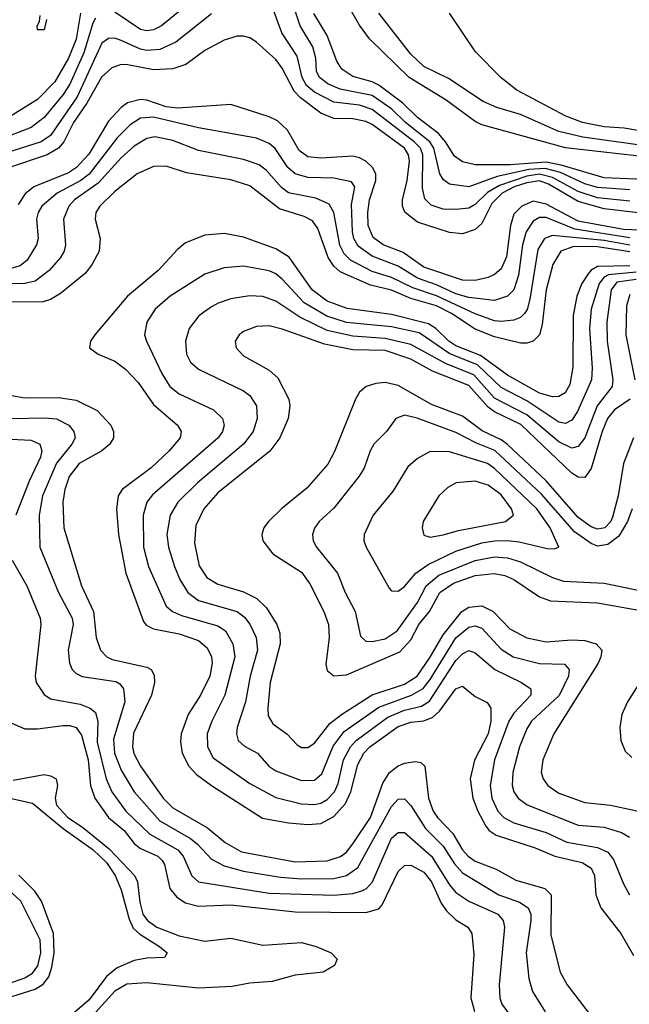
# Model space of a CAD drawing. Header units: inches. Extents: x 1308407 to 1441228, y 959628 to 1036311.
# Tile 347 of 656: x 1357954 to 1359849, y 1023010 to 1026069. Entities that reach past the tile are written whole.
import ezdxf

# ---------------------------------------------------------------- set-up
doc = ezdxf.new("R2010")
doc.units = ezdxf.units.IN
doc.header["$MEASUREMENT"] = 0
doc.layers.add('B3052', color=7, linetype='Continuous')

msp = doc.modelspace()

# ---------------------------------------------------------------- linework, layer by layer
at = {"layer": 'B3052', "color": 5}
for points, elevation in [([(1360000, 1025610.5), (1359870, 1025646.1), (1359650, 1025671.4), (1359390, 1025742.9), (1359370, 1025752.9), (1359279.9, 1025819.9), (1359164.3, 1025890), (1359041.5, 1026010), (1359010, 1026052.8), (1358890, 1026261.3)], 2380), ([(1358530, 1026161.3), (1358394.8, 1026050), (1358370, 1026037.5), (1358350, 1026034.9), (1358330, 1026039.3), (1358250, 1026092.8)], 2440), ([(1359850, 1025540.7), (1359750, 1025547.7), (1359710, 1025558.9), (1359634.3, 1025594.3), (1359586.9, 1025606.9), (1359536.4, 1025603.6), (1359438.3, 1025581.7), (1359350, 1025550.6), (1359290, 1025558.8), (1359271.5, 1025571.5), (1359259.9, 1025590), (1359241.3, 1025670), (1359229.2, 1025690), (1359153.2, 1025750), (1359111.1, 1025791.1), (1359050, 1025833.6), (1358950, 1025853.8), (1358911.5, 1025870), (1358885.8, 1025890), (1358877, 1025910), (1358874.4, 1025950), (1358864.9, 1025984.9), (1358825.7, 1026050), (1358790, 1026159.9)], 2440), ([(1358190, 1026074.1), (1358181.6, 1026058.4), (1358153.7, 1025966.3), (1358110, 1025868.7), (1358090, 1025837.4), (1358030, 1025766), (1357990, 1025734.3), (1357890, 1025695.8)], 2440), ([(1358143.2, 1026090), (1358130, 1026009.3), (1358106.1, 1025950), (1358063.3, 1025876.7), (1358010, 1025821.2), (1357894.7, 1025750)], 2420), ([(1358550, 1026087.8), (1358439.9, 1026000.1), (1358390, 1025976.9), (1358350, 1025973.6), (1358330, 1025977.7), (1358270, 1026005.3), (1358250, 1026011.8), (1358230, 1026011.1), (1358210, 1025996.5), (1358132.7, 1025830), (1358050, 1025709.6), (1358021.5, 1025690), (1357906.8, 1025653.2)], 2460), ([(1358037.4, 1026070), (1358030, 1026038), (1358010, 1026038), (1358008.7, 1026050), (1358015.9, 1026064.1), (1358017.7, 1026082.3)], 2380), ([(1359850, 1025505.8), (1359750, 1025516.2), (1359690, 1025535.1), (1359610, 1025579.6), (1359570, 1025589.7), (1359530, 1025583.1), (1359445.4, 1025554.6), (1359408, 1025532), (1359370, 1025494.8), (1359350, 1025484.2), (1359310, 1025479.2), (1359270, 1025480.8), (1359233.2, 1025493.2), (1359213.2, 1025513.2), (1359205.7, 1025545.7), (1359207, 1025650), (1359199.4, 1025670), (1359180.5, 1025690), (1359050, 1025790.6), (1359010, 1025803.6), (1358930, 1025813.5), (1358870, 1025844), (1358845.1, 1025865.1), (1358832, 1025890), (1358816.2, 1025956.2), (1358768.5, 1026028.5), (1358741.9, 1026101.9)], 2460), ([(1360000, 1025544.5), (1359950, 1025551.8), (1359870, 1025573.7), (1359770, 1025578), (1359637, 1025617), (1359590, 1025626.6), (1359478.7, 1025618.7), (1359370, 1025618.3), (1359330, 1025627.4), (1359305.8, 1025645.8), (1359277.9, 1025690), (1359255.7, 1025715.7), (1359190, 1025765.9), (1359144.6, 1025810), (1359070, 1025866.1), (1359050, 1025876.1), (1358990, 1025892.6), (1358955.5, 1025915.5), (1358940.1, 1025940.1), (1358910, 1026019.9), (1358868.2, 1026088.2)], 2420), ([(1360000, 1025647.6), (1359890, 1025678.7), (1359704.2, 1025704.2), (1359630, 1025722.3), (1359510, 1025775.1), (1359437.1, 1025797.1), (1359395, 1025815), (1359286.3, 1025886.3), (1359210, 1025924.2), (1359170, 1025962.2), (1359069.9, 1026090)], 2360), ([(1360000, 1025696.9), (1359983.1, 1025703.1), (1359918, 1025718), (1359832.7, 1025732.7), (1359770, 1025736.9), (1359702.7, 1025750), (1359651.8, 1025770), (1359498.8, 1025850), (1359450, 1025888.9), (1359370.9, 1025970), (1359290, 1026089.6)], 2340), ([(1360000, 1025455), (1359770, 1025481.3), (1359690, 1025504.2), (1359598, 1025558), (1359570, 1025568.3), (1359530, 1025562.7), (1359491, 1025550), (1359453.5, 1025530), (1359421.3, 1025498.7), (1359390, 1025436.1), (1359370, 1025417.9), (1359330, 1025404.1), (1359290, 1025407.8), (1359190, 1025440.1), (1359151.5, 1025471.5), (1359143.8, 1025490), (1359143.4, 1025510), (1359158.3, 1025570), (1359165.8, 1025630), (1359162.9, 1025650), (1359150.2, 1025670), (1359050, 1025743.9), (1359030, 1025753.4), (1358990, 1025761.1), (1358930, 1025762.5), (1358890, 1025778.6), (1358827.1, 1025827.1), (1358807.6, 1025847.6), (1358770, 1025918.6), (1358750, 1025945.5), (1358690, 1025999.9), (1358670, 1026012.6), (1358650, 1026018.3), (1358630, 1026018.4), (1358590, 1026006), (1358530, 1025974), (1358470.2, 1025930), (1358430, 1025916.3), (1358370, 1025913.7), (1358290, 1025929.6), (1358270, 1025929.9), (1358240.4, 1025919.6), (1358209.1, 1025890.9), (1358162.7, 1025810), (1358121.9, 1025750), (1358091.3, 1025690), (1358074.8, 1025670), (1358039.8, 1025650), (1357922.8, 1025610)], 2480), ([(1359930, 1025413.7), (1359830, 1025417.5), (1359690, 1025443.7), (1359590, 1025496.3), (1359550, 1025505.7), (1359514.2, 1025490), (1359490, 1025464.9), (1359479.4, 1025430), (1359467.4, 1025332.6), (1359450, 1025294.9), (1359430, 1025277.6), (1359410, 1025268.4), (1359370, 1025259.5), (1359330, 1025259.6), (1359210, 1025300.5), (1359145.7, 1025345.7), (1359084, 1025370), (1359052.3, 1025392.3), (1359037.7, 1025430), (1359035.9, 1025470), (1359041.5, 1025510), (1359061.2, 1025570), (1359060.5, 1025590), (1359050.4, 1025610.4), (1359030, 1025629.5), (1359010, 1025640.7), (1358990, 1025645.5), (1358890, 1025639.1), (1358850, 1025642.8), (1358823.1, 1025663.1), (1358786.1, 1025726.1), (1358755, 1025755), (1358730, 1025768), (1358610, 1025805.6), (1358445.7, 1025794.3), (1358410, 1025798.8), (1358350, 1025819.4), (1358330, 1025821.6), (1358289.2, 1025810.8), (1358270, 1025796.7), (1358230, 1025753.7), (1358168.9, 1025651.1), (1358130.7, 1025610), (1358106.4, 1025593.6), (1357998.9, 1025550), (1357971.3, 1025528.7), (1357950, 1025495.4)], 2520), ([(1359850, 1025391.3), (1359678.9, 1025418.9), (1359590, 1025454.4), (1359570, 1025454.4), (1359550, 1025443.2), (1359528.1, 1025410), (1359517.2, 1025370), (1359504.4, 1025275.6), (1359489.6, 1025230), (1359469.8, 1025210.2), (1359430, 1025196.9), (1359350, 1025206.5), (1359310, 1025217.2), (1359250, 1025245.8), (1359190, 1025266.1), (1359130, 1025303.8), (1359050, 1025335), (1359006, 1025366), (1358992.4, 1025390), (1358988.2, 1025410), (1358985, 1025495), (1358995.7, 1025550), (1358985.7, 1025565.7), (1358930, 1025577.4), (1358850, 1025579), (1358810.4, 1025590.4), (1358787.5, 1025610), (1358748.7, 1025668.7), (1358730, 1025684.3), (1358690, 1025701.6), (1358510, 1025733.4), (1358370, 1025766.6), (1358330, 1025763), (1358297.2, 1025742.8), (1358257.8, 1025702.2), (1358170.6, 1025589.4), (1358144.4, 1025570), (1358071.3, 1025530), (1358023.6, 1025490), (1358011.9, 1025470), (1358007.1, 1025450), (1358012, 1025390), (1358006.2, 1025370), (1357977.7, 1025322.3), (1357955.6, 1025304.4), (1357930, 1025297.2)], 2540), ([(1359850, 1025369.2), (1359770, 1025383.5), (1359610, 1025399.3), (1359585.5, 1025390), (1359564.2, 1025355.8), (1359539, 1025201), (1359530.9, 1025169.1), (1359523.3, 1025156.7), (1359510, 1025143.7), (1359490, 1025135.5), (1359450, 1025131.5), (1359430, 1025134.2), (1359370, 1025155), (1359250, 1025211.3), (1359176.1, 1025236.1), (1359110, 1025268.5), (1359050, 1025286.8), (1358982.5, 1025322.5), (1358962.3, 1025342.3), (1358948.7, 1025368.7), (1358930.7, 1025470.7), (1358916.1, 1025496.1), (1358874.8, 1025514.8), (1358790, 1025531.7), (1358767.9, 1025547.9), (1358721.1, 1025601.1), (1358698.4, 1025618.4), (1358650, 1025634.9), (1358510, 1025663.4), (1358430, 1025693.7), (1358374.4, 1025705.6), (1358350, 1025700.1), (1358310, 1025676), (1358270, 1025640.3), (1358198.3, 1025561.7), (1358124.7, 1025510), (1358107.3, 1025490), (1358090.5, 1025450), (1358097.1, 1025370), (1358092.8, 1025350), (1358081.6, 1025330), (1358046, 1025290), (1358002.7, 1025257.3), (1357970, 1025250), (1357910, 1025248.9)], 2560), ([(1359850, 1025348), (1359750, 1025363.2), (1359675.8, 1025364.2), (1359636.1, 1025350), (1359611, 1025309), (1359590.3, 1025230), (1359578.2, 1025121.8), (1359569.5, 1025090.5), (1359549.7, 1025070.3), (1359530, 1025063.8), (1359510, 1025064.1), (1359430, 1025084.3), (1359370, 1025108), (1359296.6, 1025156.6), (1359250, 1025180.1), (1359170, 1025203.6), (1359110, 1025228.6), (1359044.9, 1025244.9), (1358950, 1025285.9), (1358930, 1025303.5), (1358913.2, 1025330), (1358880.7, 1025420.7), (1358864.6, 1025444.6), (1358838.4, 1025458.4), (1358761.9, 1025481.9), (1358670, 1025553.6), (1358610, 1025572.1), (1358473.2, 1025593.2), (1358410, 1025614.4), (1358370, 1025613.4), (1358319.7, 1025590), (1358250, 1025535.7), (1358203.2, 1025490), (1358190.9, 1025470), (1358188.7, 1025450), (1358204.5, 1025390), (1358201.2, 1025350), (1358180.1, 1025310), (1358158.5, 1025281.5), (1358081.4, 1025218.6), (1358050, 1025199.5), (1358027.7, 1025192.3), (1357788.8, 1025191.2)], 2580), ([(1359850, 1025304.8), (1359750, 1025302.1), (1359730, 1025291.1), (1359720.5, 1025279.5), (1359701.5, 1025250), (1359685.2, 1025210), (1359674.5, 1025150), (1359673.5, 1024990), (1359663.7, 1024936.3), (1359649.4, 1024910), (1359630, 1024898.7), (1359610, 1024897.5), (1359570, 1024909.4), (1359470, 1024964.6), (1359386.3, 1025026.3), (1359310, 1025055.7), (1359287.5, 1025070), (1359247.7, 1025110), (1359224.4, 1025124.4), (1359110, 1025153.8), (1358972.1, 1025172.1), (1358910, 1025194.7), (1358863.7, 1025230), (1358792, 1025332), (1358750, 1025357.4), (1358650, 1025393.9), (1358590, 1025405.4), (1358530, 1025399.9), (1358470, 1025376.3), (1358444.4, 1025355.6), (1358385.1, 1025290), (1358289.6, 1025210), (1358187.7, 1025090), (1358174, 1025070), (1358171.5, 1025050), (1358198, 1025030), (1358250, 1025008), (1358283.5, 1024983.5), (1358322.4, 1024942.4), (1358370, 1024873.4), (1358444.4, 1024810), (1358455.9, 1024790), (1358453.4, 1024770), (1358419.3, 1024730), (1358362.6, 1024677.4), (1358272.5, 1024610), (1358260.6, 1024590), (1358255, 1024550), (1358261.6, 1024470), (1358284.5, 1024350), (1358339.3, 1024199.3), (1358347.9, 1024187.9), (1358370, 1024177), (1358450, 1024161.4), (1358510, 1024139.9), (1358537.2, 1024117.2), (1358550.5, 1024090), (1358552.9, 1024070), (1358545.3, 1024030), (1358516.2, 1023970), (1358478.2, 1023910), (1358456.3, 1023850), (1358454.5, 1023825.5), (1358459.7, 1023790), (1358480.5, 1023750), (1358504, 1023724), (1358550, 1023689.7), (1358708.5, 1023588.5), (1358790, 1023573.5), (1358850, 1023568.9), (1358890, 1023571.9), (1358930, 1023593.1), (1358966.3, 1023633.7), (1358983.5, 1023670), (1359004.6, 1023755.4), (1359023.7, 1023790), (1359042.3, 1023810), (1359130, 1023873.3), (1359170, 1023886.2), (1359210, 1023890.3), (1359238.3, 1023901.7), (1359259.3, 1023920.7), (1359310, 1023990.1), (1359330, 1023998.3), (1359370, 1023966.8), (1359407.3, 1023947.3), (1359417.8, 1023930), (1359417.8, 1023890), (1359410, 1023850), (1359368, 1023768), (1359354.5, 1023710), (1359362.9, 1023650), (1359377.7, 1023610), (1359403.1, 1023563.1), (1359413.1, 1023550), (1359435, 1023535), (1359555.8, 1023495.8), (1359617.1, 1023470), (1359702.6, 1023450), (1359730, 1023433), (1359740.1, 1023410), (1359744.1, 1023350), (1359760.6, 1023310), (1359822, 1023230), (1359861.7, 1023161.7)], 2620), ([(1359870, 1025285.2), (1359783.8, 1025276.2), (1359770.5, 1025269.5), (1359754.9, 1025250), (1359730, 1025170), (1359724.9, 1025110), (1359732.9, 1024987.1), (1359731, 1024950), (1359688.1, 1024851.9), (1359670, 1024824.8), (1359650, 1024814.6), (1359630, 1024818.9), (1359530, 1024885.1), (1359450, 1024926.3), (1359376.7, 1024996.7), (1359291.1, 1025031.1), (1359196, 1025096), (1359110, 1025115.5), (1358970, 1025129), (1358908.5, 1025148.5), (1358838, 1025190), (1358770, 1025263.2), (1358750, 1025280.1), (1358730, 1025289.5), (1358650, 1025303.5), (1358590, 1025298.8), (1358530, 1025278.7), (1358421.5, 1025210), (1358375.5, 1025170), (1358349.5, 1025130), (1358342.6, 1025090), (1358348.1, 1025070), (1358396, 1024970), (1358421, 1024930), (1358450, 1024906.4), (1358557, 1024857), (1358585.1, 1024830), (1358590.1, 1024810), (1358584.6, 1024790), (1358571.1, 1024770), (1358367.5, 1024592.5), (1358349.8, 1024570.2), (1358337.7, 1024530), (1358339, 1024430), (1358354.7, 1024370), (1358410, 1024246.9), (1358429.4, 1024230), (1358457.7, 1024217.7), (1358570, 1024185.8), (1358594.1, 1024170), (1358617, 1024130), (1358622.6, 1024090), (1358592.2, 1023970), (1358551.4, 1023890), (1358537.4, 1023850), (1358538, 1023810), (1358555.8, 1023775.8), (1358670, 1023696.2), (1358750, 1023652.9), (1358830, 1023632.4), (1358870, 1023630.4), (1358890, 1023635.2), (1358910, 1023646.1), (1358932.5, 1023670), (1358943.9, 1023696.1), (1358960.3, 1023770), (1358982.1, 1023810), (1358999.5, 1023830), (1359097.9, 1023902.1), (1359150, 1023923.5), (1359203.2, 1023936.8), (1359228.2, 1023951.8), (1359310, 1024077.9), (1359330, 1024099.2), (1359350, 1024109.1), (1359370, 1024102), (1359430.7, 1024050.7), (1359513.2, 1024010), (1359542.5, 1023990), (1359542.5, 1023970), (1359490, 1023915), (1359474.2, 1023890), (1359429.7, 1023769.7), (1359415.9, 1023690), (1359421.4, 1023650), (1359440.1, 1023610), (1359458.5, 1023590), (1359490, 1023574.2), (1359590, 1023543.4), (1359654.2, 1023514.2), (1359750, 1023496.7), (1359782.3, 1023482.3), (1359799.8, 1023459.8), (1359830, 1023384.4), (1359848.9, 1023350)], 2640), ([(1359870, 1025262.3), (1359810, 1025253.5), (1359792.1, 1025230), (1359778.3, 1025130), (1359779.9, 1025070), (1359797.4, 1024950), (1359795.4, 1024930), (1359748.2, 1024870), (1359710, 1024769.9), (1359690, 1024743.4), (1359670, 1024738.4), (1359630, 1024757.4), (1359530, 1024841.7), (1359430, 1024893.8), (1359365.8, 1024965.8), (1359279.6, 1024999.6), (1359170, 1025060.5), (1359090, 1025079.1), (1358990, 1025085.7), (1358910, 1025103.5), (1358825.1, 1025145.1), (1358750, 1025195.2), (1358710, 1025209.1), (1358668.8, 1025211.2), (1358610, 1025201.6), (1358570.9, 1025189.1), (1358550, 1025176.9), (1358510.9, 1025149.1), (1358481.2, 1025110), (1358470.1, 1025070), (1358472.6, 1025030), (1358485.4, 1025005.4), (1358510, 1024983.9), (1358650, 1024916.1), (1358670, 1024901.6), (1358690.7, 1024870), (1358692.2, 1024830), (1358680.1, 1024790), (1358649.8, 1024750.2), (1358506.8, 1024630), (1358446.3, 1024570), (1358422, 1024530), (1358412.1, 1024470), (1358416.9, 1024430), (1358435.1, 1024370), (1358451.6, 1024330), (1358476.9, 1024290), (1358510, 1024264.7), (1358630.1, 1024230), (1358652.5, 1024212.5), (1358670, 1024190.7), (1358688.9, 1024150), (1358693.7, 1024110), (1358670.1, 1024029.9), (1358655.8, 1023950), (1358630.1, 1023870.1), (1358628.1, 1023850), (1358633.1, 1023830), (1358652.5, 1023812.5), (1358693.4, 1023790), (1358728.1, 1023750), (1358750, 1023735.1), (1358830, 1023705.3), (1358870, 1023706.1), (1358893.6, 1023726.4), (1358928.4, 1023811.6), (1358962.7, 1023857.3), (1359070, 1023933.7), (1359171.5, 1023970), (1359208.5, 1023991.5), (1359230, 1024019.2), (1359310, 1024148.4), (1359350, 1024182.1), (1359370, 1024186.1), (1359390, 1024178.4), (1359450, 1024113.1), (1359487.8, 1024090), (1359570, 1024068.6), (1359647.3, 1024067.3), (1359662.2, 1024050), (1359659.9, 1024030), (1359630.2, 1023969.8), (1359544.7, 1023890), (1359530, 1023865.7), (1359507.9, 1023810), (1359486.7, 1023730), (1359484.6, 1023690), (1359490.1, 1023670), (1359503.6, 1023650), (1359531, 1023630), (1359690, 1023566.6), (1359770, 1023560.4), (1359824, 1023544), (1359848.8, 1023528.8)], 2660), ([(1359850, 1025215.5), (1359839.4, 1025180.6), (1359837.7, 1025090), (1359865.7, 1024950)], 2680), ([(1359851.3, 1024890), (1359802.6, 1024857.4), (1359780.3, 1024830), (1359763.8, 1024790), (1359730, 1024674.6), (1359710, 1024647.1), (1359690, 1024647.5), (1359670, 1024660.3), (1359511.8, 1024811.8), (1359430, 1024851.2), (1359410, 1024865.4), (1359350, 1024932.5), (1359237.3, 1024977.3), (1359170, 1025014.5), (1359090, 1025041.3), (1358990, 1025043.4), (1358901.5, 1025061.5), (1358770, 1025108), (1358730, 1025117.7), (1358690, 1025116), (1358650, 1025100.3), (1358636.1, 1025090), (1358623.6, 1025070), (1358627.1, 1025050), (1358650, 1025025), (1358730, 1024980.4), (1358756.1, 1024956.1), (1358790.6, 1024890), (1358794, 1024870), (1358788.3, 1024830), (1358762.5, 1024770), (1358731.8, 1024728.2), (1358570, 1024599), (1358526.3, 1024550), (1358502.1, 1024497.9), (1358497.4, 1024442.6), (1358512, 1024372), (1358536, 1024336), (1358570, 1024315.3), (1358650, 1024292.1), (1358691, 1024271), (1358721.4, 1024241.4), (1358753.8, 1024190), (1358762.7, 1024162.7), (1358763.3, 1024130), (1358732.4, 1024010), (1358725.1, 1023930), (1358726.1, 1023906.1), (1358741.5, 1023881.5), (1358784.2, 1023850), (1358816.5, 1023816.5), (1358830, 1023808.1), (1358850, 1023807.7), (1358870, 1023821.7), (1358917.7, 1023882.3), (1358954.3, 1023910), (1359050, 1023972), (1359150, 1024004.8), (1359189.3, 1024030), (1359230, 1024088.4), (1359270, 1024158.4), (1359328.7, 1024230), (1359350, 1024243.6), (1359390, 1024248.2), (1359425.7, 1024230), (1359477, 1024177), (1359530, 1024148.6), (1359590, 1024135.7), (1359670, 1024142.5), (1359710, 1024140.7), (1359745.2, 1024130), (1359762.9, 1024110), (1359760.5, 1024090), (1359751.8, 1024070), (1359614.1, 1023850), (1359579.4, 1023770), (1359574.8, 1023730), (1359581, 1023710), (1359595.9, 1023690), (1359630, 1023665.6), (1359710, 1023636.9), (1359790, 1023628.3), (1359930, 1023598.8)], 2680), ([(1359862.1, 1024770), (1359830.9, 1024690), (1359814, 1024590), (1359796, 1024524), (1359790, 1024509.5), (1359772.3, 1024490), (1359750, 1024485.9), (1359730, 1024493.6), (1359690, 1024522.4), (1359590, 1024636.6), (1359470, 1024749.9), (1359450, 1024764), (1359391.8, 1024791.8), (1359330, 1024837), (1359233.6, 1024873.6), (1359130, 1024933.1), (1359090, 1024941.7), (1359060.8, 1024939.2), (1359030.6, 1024929.4), (1359010, 1024911.7), (1358997.5, 1024890), (1358932.2, 1024727.8), (1358911.4, 1024688.6), (1358846.4, 1024613.6), (1358769.4, 1024550.6), (1358727.9, 1024510), (1358713.2, 1024490), (1358707.1, 1024470), (1358710.2, 1024450), (1358741.3, 1024410), (1358830, 1024353.2), (1358856.1, 1024316.1), (1358899, 1024230), (1358913.7, 1024190), (1358915.9, 1024150), (1358905.6, 1024065.6), (1358910, 1024046.9), (1358930, 1024030.1), (1358970, 1024033.8), (1359135.1, 1024104.9), (1359170, 1024142), (1359194.8, 1024190), (1359227.4, 1024230), (1359259.8, 1024290), (1359302, 1024318), (1359370, 1024342.4), (1359429, 1024349), (1359462.2, 1024342.2), (1359490, 1024329.4), (1359570, 1024276.1), (1359603.7, 1024263.7), (1359750, 1024256.9), (1359890, 1024233)], 2720), ([(1357930, 1024902.1), (1357970, 1024894.1), (1358075.1, 1024895.1), (1358130, 1024886.7), (1358195.4, 1024855.4), (1358237.8, 1024810), (1358245.9, 1024790), (1358245.8, 1024770), (1358234.1, 1024750), (1358209.5, 1024730), (1358139.1, 1024690), (1358108.1, 1024650), (1358095.2, 1024610), (1358088.7, 1024570), (1358092.1, 1024490), (1358146.6, 1024310), (1358184.1, 1024230), (1358191.7, 1024150), (1358205.6, 1024110), (1358224.8, 1024090), (1358241.8, 1024081.8), (1358350, 1024058), (1358362.8, 1024050), (1358372.2, 1024032.2), (1358373.1, 1024010), (1358364.5, 1023970), (1358308.1, 1023851.9), (1358304.8, 1023810), (1358309.6, 1023789.6), (1358329.4, 1023749.4), (1358400.3, 1023650), (1358430, 1023620.5), (1358537.8, 1023557.8), (1358592.8, 1023512.8), (1358643.5, 1023483.5), (1358810, 1023452.7), (1358910, 1023455.5), (1358951.2, 1023468.8), (1358970, 1023483.1), (1358990, 1023508.6), (1359044.8, 1023590), (1359082.7, 1023697.3), (1359103.5, 1023730), (1359130, 1023751.2), (1359150, 1023759.5), (1359184.4, 1023764.4), (1359201, 1023761), (1359213.1, 1023750), (1359224.5, 1023650), (1359239.1, 1023610), (1359252.7, 1023590), (1359300.5, 1023540.5), (1359330.7, 1023490), (1359347.8, 1023470), (1359370, 1023454.9), (1359434.4, 1023430), (1359496, 1023396), (1359586.2, 1023370), (1359605.4, 1023350), (1359604.7, 1023224.7), (1359633.3, 1023110), (1359655.3, 1023070), (1359730, 1022973)], 2580), ([(1357930, 1024830.1), (1358032.6, 1024832.6), (1358069.3, 1024829.3), (1358107, 1024810), (1358123.2, 1024790), (1358127, 1024770), (1358116.1, 1024750), (1358069, 1024691), (1358025.7, 1024590), (1358014.8, 1024530), (1358016.8, 1024430), (1358074.8, 1024290), (1358118, 1024210), (1358120.1, 1024190), (1358105.3, 1024110), (1358109, 1024070), (1358117.1, 1024050), (1358130, 1024037.6), (1358148.6, 1024028.6), (1358252.9, 1024012.9), (1358265.5, 1024005.5), (1358277.5, 1023990), (1358280.8, 1023950), (1358245.9, 1023834.1), (1358249.5, 1023790), (1358270, 1023737.2), (1358310.3, 1023670.3), (1358390, 1023580.2), (1358484.7, 1023524.7), (1358507.2, 1023507.2), (1358550, 1023460.5), (1358590, 1023439.9), (1358650, 1023423.7), (1358764.8, 1023404.8), (1358830, 1023399.3), (1358930, 1023400.6), (1358970, 1023410.4), (1359005.1, 1023434.9), (1359110, 1023624.6), (1359130, 1023647), (1359150, 1023648.3), (1359170, 1023627.8), (1359215.7, 1023555.7), (1359270, 1023501.6), (1359305.9, 1023445.9), (1359330, 1023418), (1359443.3, 1023350), (1359507, 1023327), (1359533.9, 1023310), (1359542.4, 1023290), (1359542.7, 1023270), (1359528.1, 1023170), (1359536.3, 1023090), (1359547.3, 1023050), (1359586.9, 1022986.9)], 2560), ([(1359857, 1024550), (1359843.2, 1024510), (1359815.8, 1024464.2), (1359781.5, 1024438.5), (1359750, 1024433.9), (1359730, 1024441.3), (1359678, 1024478), (1359575.4, 1024595.4), (1359430.5, 1024730.5), (1359373.3, 1024753.3), (1359310, 1024787.2), (1359189, 1024831), (1359150, 1024840.5), (1359123.5, 1024830), (1359094, 1024790), (1359054.8, 1024750), (1359043, 1024730), (1359024.4, 1024675.6), (1359009.3, 1024650.7), (1358930, 1024551.5), (1358885.4, 1024510), (1358870.7, 1024489.3), (1358864.6, 1024470), (1358866.2, 1024450), (1358876.6, 1024430), (1358942, 1024350), (1358965.4, 1024290), (1358996.8, 1024230), (1359013.6, 1024153.7), (1359030, 1024138.5), (1359050, 1024137.1), (1359090, 1024145.9), (1359127.8, 1024170), (1359190, 1024258.3), (1359216.9, 1024310), (1359257.1, 1024342.9), (1359370, 1024389.1), (1359430, 1024400.3), (1359470, 1024397.4), (1359510, 1024385), (1359610, 1024336.1), (1359644.6, 1024324.6), (1359770, 1024318.8), (1359925.9, 1024285.9)], 2740), ([(1357906.7, 1024766.7), (1357990, 1024763.3), (1358016.8, 1024750), (1358023, 1024730), (1358019, 1024710), (1357984.2, 1024635.8), (1357942.8, 1024530)], 2540), ([(1357931.6, 1024390), (1357976.6, 1024310), (1358017.8, 1024210), (1358020.4, 1024190), (1358002.1, 1024030), (1358005.5, 1024010), (1358030, 1023972.4), (1358050, 1023959), (1358142.6, 1023942.6), (1358173.1, 1023930), (1358190, 1023916.9), (1358197.2, 1023890), (1358195.6, 1023824.4), (1358222.8, 1023710), (1358241.2, 1023670), (1358284.2, 1023610), (1358358.4, 1023538.4), (1358445.5, 1023490), (1358462.7, 1023470), (1358488.8, 1023408.8), (1358510, 1023390.1), (1358730, 1023355.7), (1358930, 1023349), (1358990, 1023354.3), (1359017.6, 1023362.4), (1359031.9, 1023370), (1359051, 1023390), (1359110, 1023526.3), (1359130, 1023544.2), (1359150, 1023543.6), (1359234.2, 1023470), (1359290, 1023381.3), (1359310, 1023357), (1359350, 1023330.4), (1359439.8, 1023290), (1359456.8, 1023270), (1359460.8, 1023250), (1359443.9, 1023070), (1359446.1, 1023030), (1359453, 1023010), (1359526.6, 1022910)], 2540), ([(1359876.7, 1024003.3), (1359842.8, 1023950), (1359825.4, 1023910), (1359819.3, 1023870), (1359822, 1023830), (1359836.1, 1023796.1), (1359856.7, 1023776.8)], 2720), ([(1357930, 1023883.5), (1357970, 1023866.3), (1358010, 1023865.5), (1358090, 1023875.8), (1358110, 1023876.1), (1358130.1, 1023870), (1358146.3, 1023846.3), (1358167.6, 1023770), (1358174.7, 1023690), (1358188.1, 1023650), (1358230.1, 1023590), (1358278.6, 1023550), (1358310, 1023509.2), (1358330, 1023494), (1358383.3, 1023470), (1358397.2, 1023457.2), (1358404.4, 1023444.4), (1358421.3, 1023370), (1358442.8, 1023342.8), (1358470, 1023325.2), (1358510, 1023315), (1358610, 1023318.5), (1358810, 1023297.1), (1359030, 1023294.8), (1359070, 1023307), (1359081, 1023319), (1359130, 1023422.8), (1359150, 1023441.5), (1359170, 1023442.7), (1359210, 1023420.5), (1359233.7, 1023390), (1359264.5, 1023324.5), (1359280.6, 1023300.6), (1359310, 1023272.7), (1359346.8, 1023250), (1359359.5, 1023230), (1359365, 1023165), (1359356.6, 1023030), (1359367.3, 1022987.3)], 2520), ([(1357933.7, 1023706.3), (1358030, 1023724.1), (1358050, 1023719.9), (1358067.6, 1023710), (1358071.8, 1023690), (1358064.4, 1023650), (1358068.8, 1023628.8), (1358103.9, 1023590), (1358150, 1023560.4), (1358232.9, 1023492.9), (1358310.9, 1023410), (1358320.8, 1023390), (1358327.3, 1023327.3), (1358337.2, 1023290), (1358351.2, 1023270), (1358380.8, 1023250), (1358450, 1023222.9), (1358530, 1023206), (1358610, 1023215.6), (1358710, 1023193.5), (1358830, 1023201.5), (1358875.5, 1023190), (1358922, 1023170), (1358940.7, 1023150), (1358932.7, 1023130), (1358897.3, 1023110), (1358810, 1023100.2), (1358739, 1023081), (1358670, 1023075.5), (1358614.7, 1023065.3), (1358510, 1023059.8), (1358350, 1023076.5), (1358287.1, 1023072.9), (1358249.7, 1023050.3), (1358090, 1022873.4)], 2480), ([(1357810, 1023675.5), (1357994.6, 1023634.6), (1358090, 1023555.8), (1358182.3, 1023490), (1358224.4, 1023450), (1358250.6, 1023410), (1358270, 1023365.2), (1358294.3, 1023274.3), (1358306.9, 1023246.9), (1358327.3, 1023227.3), (1358389.1, 1023190), (1358412.4, 1023170), (1358404.9, 1023155.1), (1358350, 1023153.3), (1358310, 1023146.4), (1358257.1, 1023122.9), (1358224, 1023096), (1358170, 1023024.2), (1358090, 1022953.9), (1358030, 1022928.2), (1357926.5, 1022893.5)], 2460), ([(1357853.1, 1023010), (1358002.7, 1023057.3), (1358027.1, 1023072.9), (1358044.7, 1023095.3), (1358054.6, 1023125.4), (1358061.3, 1023170), (1358059.7, 1023230), (1358022.1, 1023330), (1358001.9, 1023361.9), (1357951.6, 1023411.6)], 2460), ([(1357830, 1023042.7), (1357970, 1023092.1), (1357993.8, 1023106.2), (1358010.9, 1023129.1), (1358020.2, 1023170), (1358017.6, 1023210), (1357958.1, 1023330), (1357930, 1023356.6)], 2480)]:
    msp.add_lwpolyline(points, dxfattribs=dict(at, elevation=elevation))
for points, elevation in [([(1359230, 1024727.8), (1359190, 1024705.8), (1359160.2, 1024679.8), (1359114.5, 1024605.5), (1359052.4, 1024530), (1359024.6, 1024470), (1359023.8, 1024450), (1359030.9, 1024430), (1359102.9, 1024302.8), (1359110, 1024295.2), (1359130, 1024293.8), (1359150, 1024308.1), (1359185.6, 1024350), (1359223.9, 1024376.1), (1359310, 1024417.6), (1359390, 1024443.5), (1359430, 1024450), (1359470.6, 1024450.6), (1359506.5, 1024446.5), (1359593.8, 1024426.2), (1359615, 1024425), (1359629.6, 1024430.4), (1359602.7, 1024490), (1359560.8, 1024550), (1359430, 1024674.5), (1359408.4, 1024690), (1359290, 1024727.1)], 2760), ([(1359370, 1024635.3), (1359310.1, 1024629.9), (1359284.2, 1024615.8), (1359256.5, 1024590), (1359208.3, 1024510), (1359204.9, 1024490), (1359210, 1024467.4), (1359230, 1024461.1), (1359270, 1024468.2), (1359318.1, 1024481.9), (1359463.5, 1024510), (1359488.5, 1024530), (1359482.8, 1024550), (1359450, 1024592.9), (1359410, 1024623.1)], 2780)]:
    msp.add_lwpolyline(points, close=True, dxfattribs=dict(at, elevation=elevation))

doc.saveas('drawing.dxf')
